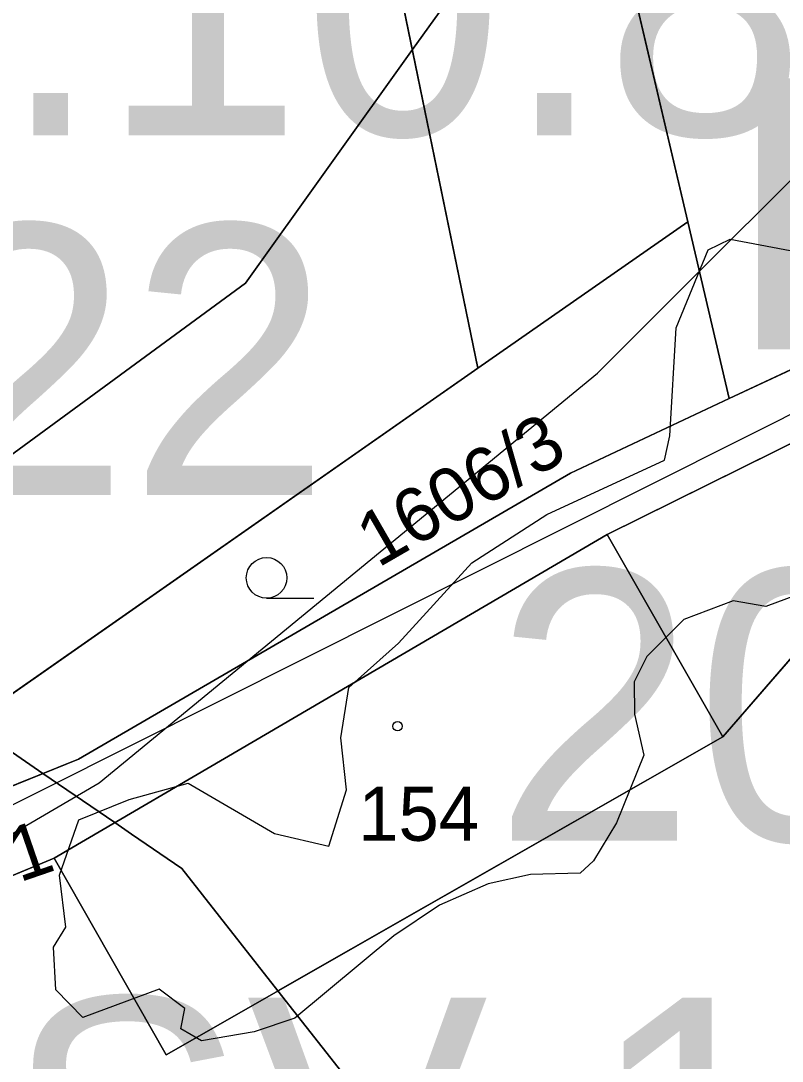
# Model space of a CAD drawing. Extents: x -706130 to -698555, y -971544 to -967260.
# Drawn here: x -704384.24 to -704356.13, y -970131.57 to -970093.15 of the extents above; entities that cross this region are included whole.
import ezdxf

# ---------------------------------------------------------------- set-up
doc = ezdxf.new("R2010")
doc.units = 0
for name, color, linetype in [('BPEJ hranice S', 7, 'Continuous'), ('BPEJ I-II trida ochrany S', 7, 'Continuous'), ('Docházková izochrona - BUS S', 7, 'Continuous'), ('Docházková izochrona - VLAK N', 7, 'Continuous'), ('Hranice intravilán', 7, 'Continuous'), ('Kanalizace_stoka bez rozlišení N', 7, 'Continuous'), ('KN_Budovy', 7, 'Continuous'), ('KN_Hranice_parcel', 7, 'Continuous'), ('KN_Hranice_parcel_vnitrni_kresba', 7, 'Continuous'), ('KN_Parcelni cisla', 7, 'Continuous'), ('KN_Polygon parcely', 7, 'Continuous'), ('KN_POZEMKY_13_ZASTAVENA PLOCHA', 7, 'Continuous'), ('KN_POZEMKY_14_OSTATNI PLOCHA', 7, 'Continuous'), ('KN_POZEMKY_5_ZAHRADA', 7, 'Continuous'), ('KN_POZEMKY_7_TTP', 7, 'Continuous'), ('KN_VYUZITI_17_ostatni plocha_ostatni komunikace', 7, 'Continuous'), ('KN_VYUZITI_23_ostatni plocha_manipulacni plocha', 7, 'Continuous'), ('KN_Značky budov', 7, 'Continuous'), ('KN_Značky kultur', 7, 'Continuous'), ('Plochy rekreace - zahradkářské osady S', 7, 'Continuous'), ('Plochy smíšené obytné venkovské S', 7, 'Continuous'), ('Plochy verejnych prostranstvi - komunikace ostatni S', 7, 'Continuous'), ('Regulační bloky zastavěné S', 7, 'Continuous'), ('Regulační bloky_číslo S NEZAPINAT', 7, 'Continuous'), ('Regulační kódy zastavěné S', 7, 'Continuous'), ('VÝŠKOPIS_vrstevnice doplňková', 7, 'Continuous'), ('Záplavové území stanovene S', 7, 'Continuous')]:
    doc.layers.add(name, color=color, linetype=linetype)

msp = doc.modelspace()

# ---------------------------------------------------------------- linework, layer by layer
at = {"layer": 'BPEJ hranice S'}
for points in [[(-704371.478, -970133.132), (-704374.745, -970128.973), (-704378.292, -970124.456), (-704380.145, -970123.186), (-704380.769, -970122.758), (-704383.421, -970120.941), (-704386.123, -970119.089), (-704393.558, -970113.993), (-704385.228, -970109.649), (-704375.936, -970102.833), (-704369.781, -970094.211), (-704368.193, -970091.988), (-704364.206, -970080.982), (-704361.089, -970072.382), (-704360.876, -970071.616), (-704356.294, -970055.203)], [(-704356.294, -970055.203), (-704360.876, -970071.616), (-704361.089, -970072.382), (-704364.206, -970080.982), (-704368.193, -970091.988), (-704369.781, -970094.211), (-704375.936, -970102.833), (-704385.228, -970109.649), (-704393.558, -970113.993), (-704388.78, -970093.808), (-704386.707, -970088.699), (-704385.493, -970078.278), (-704383.47, -970062.697)], [(-704487.86, -970093.08), (-704427.42, -970074.47), (-704421.46, -970073.09), (-704417.97, -970080.89), (-704416.303, -970080.133), (-704415.889, -970081.109), (-704414.271, -970084.548), (-704410.836, -970089.885), (-704401.633, -970103.164), (-704393.558, -970113.993), (-704386.123, -970119.089), (-704383.421, -970120.941), (-704380.769, -970122.758), (-704380.145, -970123.186), (-704378.292, -970124.456), (-704374.745, -970128.973), (-704371.478, -970133.132)]]:
    msp.add_lwpolyline(points, dxfattribs=at)
at = {"layer": 'BPEJ I-II trida ochrany S'}
for p, q in [((-704359.61, -970100.57), (-704361.7, -970091.66)), ((-704358.08, -970107.1), (-704359.61, -970100.57)), ((-704343.77, -970102.8), (-704358.32, -970119.59)), ((-704363.94, -970109.85), (-704358.08, -970107.1)), ((-704382.11, -970120.41), (-704363.94, -970109.85)), ((-704358.32, -970119.59), (-704374.745, -970128.973)), ((-704383.421, -970120.941), (-704382.11, -970120.41))]:
    msp.add_line(p, q, dxfattribs=at)
for points in [[(-704386.122, -970119.089), (-704383.421, -970120.941), (-704383.421, -970120.941)], [(-704374.745, -970128.973), (-704371.478, -970133.132), (-704362.806, -970143.976)]]:
    msp.add_lwpolyline(points, dxfattribs=at)
at = {"layer": 'Docházková izochrona - BUS S'}
msp.add_arc((-704361.829, -969946.93), 400, 155.51821, 17.33949, dxfattribs=at)
at = {"layer": 'Docházková izochrona - VLAK N'}
msp.add_circle((-704165.451, -969778.767), 800, dxfattribs=at)
at = {"layer": 'Hranice intravilán'}
msp.add_lwpolyline([(-704329.78, -970132.11), (-704329.33, -970118.8), (-704330.42, -970104.89), (-704331.37, -970094.3), (-704344.92, -970098.51), (-704344.34, -970100.67), (-704358.08, -970107.1), (-704359.61, -970100.57), (-704367.36, -970105.98), (-704396.17, -970126.11), (-704426.26, -970081.19), (-704421.46, -970073.09), (-704487.86, -970093.08)], dxfattribs=at)
at = {"layer": 'Kanalizace_stoka bez rozlišení N'}
msp.add_lwpolyline([(-704431.431, -970122.192), (-704396.272, -970127.986), (-704344.818, -970102.156), (-704327.417, -970095.907)], dxfattribs=at)
at = {"layer": 'KN_Budovy'}
msp.add_lwpolyline([(-704383.01, -970124.07), (-704378.87, -970131.33), (-704358.32, -970119.59), (-704362.59, -970112.12), (-704375.56, -970119.71)], close=True, dxfattribs=at)
at = {"layer": 'KN_Hranice_parcel'}
for p, q in [((-704367.36, -970105.98), (-704374.01, -970073.65)), ((-704359.61, -970100.57), (-704361.7, -970091.66)), ((-704359.61, -970100.57), (-704367.36, -970105.98)), ((-704358.08, -970107.1), (-704359.61, -970100.57)), ((-704358.08, -970107.1), (-704344.34, -970100.67)), ((-704396.17, -970126.11), (-704367.36, -970105.98)), ((-704383.01, -970124.07), (-704396.45, -970129.66))]:
    msp.add_line(p, q, dxfattribs=at)
for points in [[(-704343.77, -970102.8), (-704362.59, -970112.12), (-704375.56, -970119.71), (-704383.01, -970124.07)], [(-704383.01, -970124.07), (-704378.87, -970131.33), (-704358.32, -970119.59), (-704343.77, -970102.8)], [(-704396.17, -970126.11), (-704382.11, -970120.41), (-704363.94, -970109.85), (-704358.08, -970107.1)]]:
    msp.add_lwpolyline(points, dxfattribs=at)
at = {"layer": 'KN_Hranice_parcel_vnitrni_kresba'}
msp.add_line((-704362.59, -970112.12), (-704358.32, -970119.59), dxfattribs=at)
at = {"layer": 'KN_Polygon parcely'}
for points in [[(-704367.36, -970105.98), (-704374.01, -970073.65), (-704380.62, -970041.5), (-704394.95, -970045.66), (-704409.63, -970041.04), (-704404.71, -970051.36), (-704395.34, -970070.84), (-704403.46, -970074.39), (-704402.11, -970077.77), (-704412.05, -970082.18), (-704413.63, -970078.92), (-704417.97, -970080.89), (-704421.46, -970073.09), (-704426.26, -970081.19), (-704396.17, -970126.11)], [(-704359.61, -970100.57), (-704361.7, -970091.66), (-704366.21, -970072.44), (-704374.01, -970073.65), (-704367.36, -970105.98)], [(-704344.92, -970098.51), (-704346.48, -970092.67), (-704347.48, -970088.96), (-704361.7, -970091.66), (-704359.61, -970100.57), (-704358.08, -970107.1), (-704344.34, -970100.67)], [(-704396.45, -970129.66), (-704374.06, -970156.58), (-704352.52, -970134.61), (-704330.42, -970104.89), (-704331.37, -970094.3), (-704333.04, -970094.82), (-704344.92, -970098.51), (-704344.34, -970100.67), (-704343.77, -970102.8), (-704358.32, -970119.59), (-704378.87, -970131.33), (-704383.01, -970124.07)], [(-704396.17, -970126.11), (-704396.45, -970129.66), (-704383.01, -970124.07), (-704375.56, -970119.71), (-704362.59, -970112.12), (-704343.77, -970102.8), (-704344.34, -970100.67), (-704358.08, -970107.1), (-704363.94, -970109.85), (-704382.11, -970120.41)], [(-704367.36, -970105.98), (-704396.17, -970126.11), (-704382.11, -970120.41), (-704363.94, -970109.85), (-704358.08, -970107.1), (-704359.61, -970100.57)], [(-704378.87, -970131.33), (-704358.32, -970119.59), (-704343.77, -970102.8), (-704362.59, -970112.12), (-704375.56, -970119.71), (-704383.01, -970124.07)]]:
    msp.add_lwpolyline(points, close=True, dxfattribs=at)
at = {"layer": 'KN_POZEMKY_13_ZASTAVENA PLOCHA'}
for p, q in [((-704362.59, -970112.12), (-704343.77, -970102.8)), ((-704343.77, -970102.8), (-704358.32, -970119.59)), ((-704375.56, -970119.71), (-704362.59, -970112.12)), ((-704358.32, -970119.59), (-704378.87, -970131.33)), ((-704383.01, -970124.07), (-704375.56, -970119.71)), ((-704378.87, -970131.33), (-704383.01, -970124.07))]:
    msp.add_line(p, q, dxfattribs=at)
at = {"layer": 'KN_POZEMKY_14_OSTATNI PLOCHA'}
for p, q in [((-704359.61, -970100.57), (-704361.7, -970091.66)), ((-704358.08, -970107.1), (-704359.61, -970100.57)), ((-704344.34, -970100.67), (-704358.08, -970107.1)), ((-704358.08, -970107.1), (-704344.34, -970100.67)), ((-704343.77, -970102.8), (-704362.59, -970112.12)), ((-704363.94, -970109.85), (-704358.08, -970107.1)), ((-704382.11, -970120.41), (-704363.94, -970109.85)), ((-704362.59, -970112.12), (-704375.56, -970119.71)), ((-704375.56, -970119.71), (-704383.01, -970124.07)), ((-704396.17, -970126.11), (-704382.11, -970120.41)), ((-704383.01, -970124.07), (-704396.45, -970129.66))]:
    msp.add_line(p, q, dxfattribs=at)
at = {"layer": 'KN_POZEMKY_5_ZAHRADA'}
for p, q in [((-704367.36, -970105.98), (-704374.01, -970073.65)), ((-704361.7, -970091.66), (-704359.61, -970100.57)), ((-704359.61, -970100.57), (-704367.36, -970105.98)), ((-704367.36, -970105.98), (-704359.61, -970100.57)), ((-704359.61, -970100.57), (-704358.08, -970107.1)), ((-704358.32, -970119.59), (-704343.77, -970102.8)), ((-704396.17, -970126.11), (-704367.36, -970105.98)), ((-704358.08, -970107.1), (-704363.94, -970109.85)), ((-704363.94, -970109.85), (-704382.11, -970120.41)), ((-704378.87, -970131.33), (-704358.32, -970119.59)), ((-704382.11, -970120.41), (-704396.17, -970126.11)), ((-704396.45, -970129.66), (-704383.01, -970124.07)), ((-704383.01, -970124.07), (-704378.87, -970131.33))]:
    msp.add_line(p, q, dxfattribs=at)
at = {"layer": 'KN_POZEMKY_7_TTP'}
for p, q in [((-704374.01, -970073.65), (-704367.36, -970105.98)), ((-704367.36, -970105.98), (-704396.17, -970126.11))]:
    msp.add_line(p, q, dxfattribs=at)
at = {"layer": 'KN_VYUZITI_17_ostatni plocha_ostatni komunikace'}
for p, q in [((-704358.08, -970107.1), (-704344.34, -970100.67)), ((-704343.77, -970102.8), (-704362.59, -970112.12)), ((-704363.94, -970109.85), (-704358.08, -970107.1)), ((-704382.11, -970120.41), (-704363.94, -970109.85)), ((-704362.59, -970112.12), (-704375.56, -970119.71)), ((-704375.56, -970119.71), (-704383.01, -970124.07)), ((-704396.17, -970126.11), (-704382.11, -970120.41)), ((-704383.01, -970124.07), (-704396.45, -970129.66))]:
    msp.add_line(p, q, dxfattribs=at)
at = {"layer": 'KN_VYUZITI_23_ostatni plocha_manipulacni plocha'}
for p, q in [((-704359.61, -970100.57), (-704361.7, -970091.66)), ((-704358.08, -970107.1), (-704359.61, -970100.57)), ((-704344.34, -970100.67), (-704358.08, -970107.1))]:
    msp.add_line(p, q, dxfattribs=at)
at = {"layer": 'KN_Značky budov'}
msp.add_circle((-704370.327, -970119.199), 0.175, dxfattribs=at)
at = {"layer": 'KN_Značky kultur'}
msp.add_line((-704375.163, -970114.47), (-704373.413, -970114.47), dxfattribs=at)
msp.add_circle((-704375.163, -970113.72), 0.75, dxfattribs=at)
at = {"layer": 'Plochy rekreace - zahradkářské osady S'}
for p, q in [((-704359.61, -970100.57), (-704361.7, -970091.66)), ((-704358.08, -970107.1), (-704359.61, -970100.57))]:
    msp.add_line(p, q, dxfattribs=at)
msp.add_lwpolyline([(-704396.17, -970126.11), (-704382.11, -970120.41), (-704363.94, -970109.85), (-704358.08, -970107.1)], dxfattribs=at)
at = {"layer": 'Plochy smíšené obytné venkovské S'}
for p, q in [((-704361.7, -970091.66), (-704359.61, -970100.57)), ((-704359.61, -970100.57), (-704358.08, -970107.1)), ((-704358.08, -970107.1), (-704344.34, -970100.67)), ((-704343.77, -970102.8), (-704362.59, -970112.12)), ((-704362.59, -970112.12), (-704375.56, -970119.71)), ((-704375.56, -970119.71), (-704383.01, -970124.07)), ((-704383.01, -970124.07), (-704396.45, -970129.66))]:
    msp.add_line(p, q, dxfattribs=at)
at = {"layer": 'Plochy verejnych prostranstvi - komunikace ostatni S'}
for p, q in [((-704344.34, -970100.67), (-704358.08, -970107.1)), ((-704396.45, -970129.66), (-704383.01, -970124.07))]:
    msp.add_line(p, q, dxfattribs=at)
for points in [[(-704383.01, -970124.07), (-704375.56, -970119.71), (-704362.59, -970112.12), (-704343.77, -970102.8)], [(-704358.08, -970107.1), (-704363.94, -970109.85), (-704382.11, -970120.41), (-704396.17, -970126.11)]]:
    msp.add_lwpolyline(points, dxfattribs=at)
at = {"layer": 'Regulační bloky zastavěné S'}
for p, q in [((-704361.7, -970091.66), (-704359.61, -970100.57)), ((-704359.61, -970100.57), (-704361.7, -970091.66)), ((-704359.61, -970100.57), (-704358.08, -970107.1)), ((-704358.08, -970107.1), (-704359.61, -970100.57)), ((-704358.08, -970107.1), (-704344.34, -970100.67)), ((-704344.34, -970100.67), (-704358.08, -970107.1)), ((-704363.94, -970109.85), (-704358.08, -970107.1)), ((-704358.08, -970107.1), (-704363.94, -970109.85)), ((-704363.94, -970109.85), (-704382.11, -970120.41)), ((-704375.56, -970119.71), (-704383.01, -970124.07)), ((-704383.01, -970124.07), (-704375.56, -970119.71)), ((-704382.11, -970120.41), (-704396.17, -970126.11)), ((-704383.01, -970124.07), (-704396.45, -970129.66)), ((-704396.45, -970129.66), (-704383.01, -970124.07))]:
    msp.add_line(p, q, dxfattribs=at)
for points in [[(-704343.77, -970102.8), (-704362.59, -970112.12), (-704375.56, -970119.71)], [(-704375.56, -970119.71), (-704362.59, -970112.12), (-704343.77, -970102.8)], [(-704396.17, -970126.11), (-704382.11, -970120.41), (-704363.94, -970109.85)]]:
    msp.add_lwpolyline(points, dxfattribs=at)
at = {"layer": 'VÝŠKOPIS_vrstevnice doplňková'}
msp.add_lwpolyline([(-704496.992, -970103.021), (-704493.628, -970106.735), (-704477.079, -970119.575), (-704466.806, -970125.282), (-704451.398, -970131.56), (-704439.699, -970134.841), (-704423.149, -970137.695), (-704414.589, -970136.839), (-704405.173, -970134.128), (-704398.895, -970131.559), (-704381.346, -970121.287), (-704362.942, -970106.164), (-704340.828, -970084.05)], dxfattribs=at)
at = {"layer": 'Záplavové území stanovene S'}
msp.add_lwpolyline([(-704355.634, -970114.366), (-704356.727, -970114.773), (-704357.932, -970114.568), (-704359.755, -970115.255), (-704361.126, -970116.626), (-704361.59, -970117.562), (-704361.577, -970118.756), (-704361.232, -970120.268), (-704362.24, -970122.761), (-704363.093, -970124.168), (-704363.586, -970124.618), (-704365.422, -970124.67), (-704366.98, -970125.02), (-704368.775, -970125.81), (-704370.467, -970126.941), (-704374.125, -970129.972), (-704375.625, -970130.485), (-704377.56, -970130.81), (-704378.324, -970130.375), (-704378.176, -970129.625), (-704379.125, -970128.908), (-704381.948, -970129.948), (-704382.946, -970128.931), (-704383.032, -970127.354), (-704382.575, -970126.619), (-704382.805, -970124.695), (-704382.093, -970122.657), (-704380.231, -970121.907), (-704378.054, -970121.304), (-704374.875, -970123.159), (-704372.868, -970123.632), (-704372.209, -970121.541), (-704372.426, -970119.625), (-704372.125, -970117.772), (-704370.292, -970116.125), (-704367.589, -970113.162), (-704364.816, -970111.375), (-704360.465, -970109.375), (-704360.272, -970108.478), (-704360.039, -970104.486), (-704358.854, -970101.604), (-704358.041, -970101.209), (-704355.375, -970101.713)], dxfattribs=at)

# ---------------------------------------------------------------- texts
at = {"layer": 'KN_Parcelni cisla'}
for s, rotation, p in [('1606/3', 30, (-704371.054, -970113.366)), ('2175/1', 19, (-704390.623, -970127.153))]:
    msp.add_text(s, height=2, rotation=rotation, dxfattribs=at).set_placement(p)
msp.add_text('154', height=2, dxfattribs=at).set_placement((-704371.78, -970123.429))
at = {"layer": 'Regulační bloky_číslo S NEZAPINAT'}
for s, p in [('022', (-704395.124, -970110.665)), ('208', (-704366.768, -970123.42))]:
    msp.add_text(s, height=10, dxfattribs=at).set_placement(p)
at = {"layer": 'Regulační kódy zastavěné S'}
for s, p in [('RZ.1.10.80', (-704413.97, -970097.373)), ('PP', (-704358.119, -970105.278)), ('SV.1.15.70', (-704384.822, -970139.221))]:
    msp.add_text(s, height=10, dxfattribs=at).set_placement(p)

doc.saveas('drawing.dxf')
